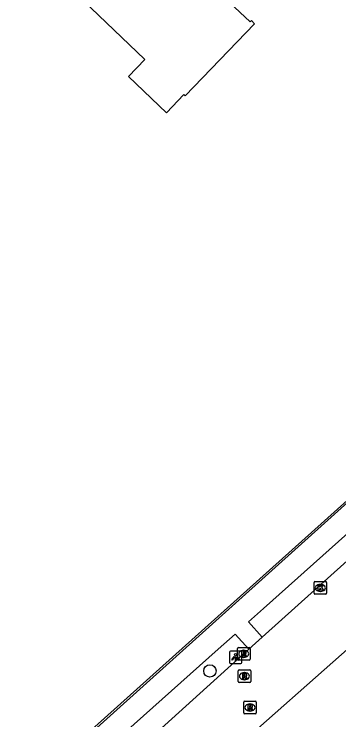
# Model space of a CAD drawing. Extents: x 163268 to 164360, y 381529 to 382285.
# Drawn here: x 163922.7 to 163948.5, y 381682.3 to 381738.3 of the extents above; entities that cross this region are included whole.
import ezdxf

# ---------------------------------------------------------------- set-up
doc = ezdxf.new("R2010")
doc.units = 0
for name, color, linetype in [('IMGEO_Boom', 7, 'Continuous'), ('IMGEO_Hek', 7, 'Continuous'), ('IMGEO_Kolk', 7, 'Continuous'), ('IMGEO_Lichtpunt', 7, 'Continuous'), ('IMGEO_Pand', 7, 'Continuous'), ('IMGEO_Rijbaan_lokaal_open', 7, 'Continuous'), ('IMGEO_Rioolput', 7, 'Continuous'), ('IMGEO_Voetpad_open', 7, 'Continuous')]:
    doc.layers.add(name, color=color, linetype=linetype)

msp = doc.modelspace()

# ---------------------------------------------------------------- linework, layer by layer
at = {"layer": 'IMGEO_Boom'}
msp.add_circle((163938.262, 381686.165), 0.489, dxfattribs=at)
at = {"layer": 'IMGEO_Hek'}
msp.add_lwpolyline([(163924.002, 381677.14), (163990.733, 381736.967)], dxfattribs=at)
at = {"layer": 'IMGEO_Kolk'}
for p, q in [((163946.519, 381692.33), (163946.519, 381693.182)), ((163946.594, 381693.256), (163947.446, 381693.256)), ((163947.007, 381693.036), (163947.032, 381693.036)), ((163947.52, 381693.182), (163947.52, 381692.33)), ((163947.03, 381692.476), (163947.005, 381692.476)), ((163947.446, 381692.256), (163946.594, 381692.256))]:
    msp.add_line(p, q, dxfattribs=at)
for points in [[(163946.519, 381692.33), (163946.519, 381693.182)], [(163946.594, 381693.256), (163947.446, 381693.256)], [(163946.84, 381692.956), (163946.963, 381692.956), (163946.963, 381692.805), (163947.093, 381692.956), (163947.257, 381692.956), (163947.111, 381692.805), (163947.264, 381692.556), (163947.112, 381692.556), (163947.027, 381692.72), (163946.963, 381692.653), (163946.963, 381692.556), (163946.84, 381692.556), (163946.84, 381692.956)], [(163947.52, 381693.182), (163947.52, 381692.33)], [(163947.446, 381692.256), (163946.594, 381692.256)]]:
    msp.add_lwpolyline(points, dxfattribs=at)
for centre, start, end in [((163946.596, 381693.18), 91.552, 178.448), ((163946.596, 381693.18), 91.552, 178.448), ((163947.444, 381693.18), 1.552, 88.448), ((163947.444, 381693.18), 1.552, 88.448), ((163946.596, 381692.332), 181.552, 268.448), ((163946.596, 381692.332), 181.552, 268.448), ((163947.444, 381692.332), 271.552, 358.448), ((163947.444, 381692.332), 271.552, 358.448)]:
    msp.add_arc(centre, 0.0765, start, end, dxfattribs=at)
for centre, major_axis, ratio, start_param, end_param in [((163947.006, 381692.756), (-0.387, 0.002), 0.722429, 4.712389, 7.853982), ((163947.031, 381692.756), (-0.39, 0.002), 0.717154, 1.570796, 4.712389)]:
    msp.add_ellipse(centre, major_axis=major_axis, ratio=ratio, start_param=start_param, end_param=end_param, dxfattribs=at)
at = {"layer": 'IMGEO_Lichtpunt'}
for p, q in [((163939.8, 381687.655), (163939.8, 381686.848)), ((163939.8, 381687.655), (163939.8, 381686.848)), ((163940.702, 381687.75), (163939.894, 381687.75)), ((163940.702, 381687.75), (163939.894, 381687.75)), ((163940.796, 381686.848), (163940.796, 381687.655)), ((163940.796, 381686.848), (163940.796, 381687.655)), ((163939.894, 381686.754), (163940.702, 381686.754)), ((163939.894, 381686.754), (163940.702, 381686.754))]:
    msp.add_line(p, q, dxfattribs=at)
for points in [[(163940.174, 381687.319), (163940.213, 381687.291), (163940.025, 381687.029), (163939.987, 381687.056), (163940.174, 381687.319)], [(163940.276, 381687.271), (163940.323, 381687.271), (163940.323, 381686.949), (163940.276, 381686.949), (163940.276, 381687.271)], [(163940.386, 381687.291), (163940.424, 381687.318), (163940.611, 381687.056), (163940.572, 381687.028), (163940.386, 381687.291)]]:
    msp.add_lwpolyline(points, dxfattribs=at)
msp.add_circle((163940.299, 381687.453), 0.0994, dxfattribs=at)
for centre, start, end in [((163939.894, 381687.655), 90, 180), ((163939.894, 381687.655), 90, 180), ((163940.702, 381687.655), 0, 90), ((163940.702, 381687.655), 0, 90), ((163939.894, 381686.848), 180, 270), ((163939.894, 381686.848), 180, 270), ((163940.702, 381686.848), 270, 0), ((163940.702, 381686.848), 270, 360)]:
    msp.add_arc(centre, 0.0946, start, end, dxfattribs=at)
at = {"layer": 'IMGEO_Pand'}
msp.add_lwpolyline([(163925.157, 381742.278), (163933.107, 381734.677), (163931.796, 381733.311), (163934.806, 381730.427), (163936.18, 381731.899), (163936.299, 381731.774), (163941.795, 381737.511), (163941.568, 381737.753), (163941.444, 381737.651), (163930.739, 381747.715), (163929.586, 381746.547), (163925.617, 381750.279), (163926.731, 381751.483), (163926.512, 381751.689), (163926.815, 381751.996), (163924.62, 381754.051), (163920.969, 381757.467)], dxfattribs=at)
at = {"layer": 'IMGEO_Rijbaan_lokaal_open'}
for points in [[(163997.915, 381738.698), (163942.403, 381688.848)], [(163950.08, 381688.697), (163939.322, 381679.159)], [(163941.352, 381687.896), (163942.403, 381688.848)], [(163941.352, 381687.896), (163927.758, 381675.613)]]:
    msp.add_lwpolyline(points, dxfattribs=at)
at = {"layer": 'IMGEO_Rioolput'}
for p, q in [((163940.44, 381687.098), (163940.44, 381687.95)), ((163940.515, 381688.024), (163941.367, 381688.024)), ((163941.441, 381687.95), (163941.441, 381687.098)), ((163940.928, 381687.804), (163940.953, 381687.804)), ((163941.367, 381687.024), (163940.515, 381687.024)), ((163940.951, 381687.244), (163940.926, 381687.244)), ((163940.57, 381686.255), (163941.422, 381686.255)), ((163940.495, 381685.329), (163940.495, 381686.181)), ((163940.983, 381686.035), (163941.008, 381686.035)), ((163941.496, 381686.181), (163941.496, 381685.329)), ((163941.422, 381685.255), (163940.57, 381685.255)), ((163941.006, 381685.475), (163940.981, 381685.475)), ((163940.938, 381682.842), (163940.938, 381683.694)), ((163941.013, 381683.768), (163941.865, 381683.768)), ((163941.426, 381683.548), (163941.451, 381683.548)), ((163941.939, 381683.694), (163941.939, 381682.842)), ((163941.449, 381682.988), (163941.424, 381682.988)), ((163941.865, 381682.768), (163941.013, 381682.768))]:
    msp.add_line(p, q, dxfattribs=at)
for points in [[(163940.44, 381687.098), (163940.44, 381687.95)], [(163940.515, 381688.024), (163941.367, 381688.024)], [(163941.441, 381687.95), (163941.441, 381687.098)], [(163941.029, 381687.722), (163940.777, 381687.724), (163940.777, 381687.324)], [(163940.777, 381687.324), (163940.901, 381687.324), (163940.901, 381687.486), (163940.912, 381687.486)], [(163940.955, 381687.643), (163940.901, 381687.643), (163940.901, 381687.562)], [(163940.901, 381687.562), (163940.953, 381687.562)], [(163940.959, 381687.457), (163941.03, 381687.324), (163941.17, 381687.324), (163941.105, 381687.45)], [(163941.367, 381687.024), (163940.515, 381687.024)], [(163940.57, 381686.255), (163941.422, 381686.255)], [(163940.495, 381685.329), (163940.495, 381686.181)], [(163941.084, 381685.953), (163940.832, 381685.955), (163940.832, 381685.555)], [(163940.832, 381685.555), (163940.956, 381685.555), (163940.956, 381685.717), (163940.967, 381685.717)], [(163941.01, 381685.874), (163940.956, 381685.874), (163940.956, 381685.793)], [(163940.956, 381685.793), (163941.008, 381685.793)], [(163941.014, 381685.688), (163941.085, 381685.555), (163941.225, 381685.555), (163941.16, 381685.681)], [(163941.496, 381686.181), (163941.496, 381685.329)], [(163941.422, 381685.255), (163940.57, 381685.255)], [(163940.938, 381682.842), (163940.938, 381683.694)], [(163941.013, 381683.768), (163941.865, 381683.768)], [(163941.527, 381683.466), (163941.275, 381683.468), (163941.275, 381683.068)], [(163941.939, 381683.694), (163941.939, 381682.842)], [(163941.275, 381683.068), (163941.399, 381683.068), (163941.399, 381683.23), (163941.41, 381683.23)], [(163941.453, 381683.387), (163941.399, 381683.387), (163941.399, 381683.306)], [(163941.399, 381683.306), (163941.451, 381683.306)], [(163941.457, 381683.201), (163941.528, 381683.068), (163941.668, 381683.068), (163941.603, 381683.194)], [(163941.865, 381682.768), (163941.013, 381682.768)]]:
    msp.add_lwpolyline(points, dxfattribs=at)
for centre, radius, start, end in [((163940.517, 381687.948), 0.0765, 91.552, 178.448), ((163940.517, 381687.948), 0.0765, 91.552, 178.448), ((163941.365, 381687.948), 0.0765, 1.552, 88.448), ((163941.365, 381687.948), 0.0765, 1.552, 88.448), ((163940.911, 381687.433), 0.0533, 26.0293, 88.6989), ((163940.937, 381687.751), 0.19, 274.7715, 282.9687), ((163940.961, 381687.547), 0.0964, 77.0061, 93.1865), ((163940.975, 381687.604), 0.0378, 276.6634, 79.6772), ((163941.028, 381687.612), 0.109, 350.3612, 89.416), ((163941.026, 381687.612), 0.112, 277.5842, 350.9817), ((163941.01, 381687.397), 0.108, 29.5134, 73.7905), ((163940.517, 381687.1), 0.0765, 181.552, 268.448), ((163940.517, 381687.1), 0.0765, 181.552, 268.448), ((163941.365, 381687.1), 0.0765, 271.552, 358.448), ((163941.365, 381687.1), 0.0765, 271.552, 358.448), ((163940.572, 381686.179), 0.0765, 91.552, 178.448), ((163940.572, 381686.179), 0.0765, 91.552, 178.448), ((163941.42, 381686.179), 0.0765, 1.552, 88.448), ((163941.42, 381686.179), 0.0765, 1.552, 88.448), ((163940.966, 381685.664), 0.0533, 26.0293, 88.6989), ((163940.992, 381685.982), 0.19, 274.7715, 282.9687), ((163941.016, 381685.778), 0.0964, 77.0061, 93.1865), ((163941.03, 381685.835), 0.0378, 276.6634, 79.6772), ((163941.083, 381685.843), 0.109, 350.3612, 89.416), ((163941.081, 381685.843), 0.112, 277.5842, 350.9817), ((163941.065, 381685.628), 0.108, 29.5134, 73.7905), ((163940.572, 381685.331), 0.0765, 181.552, 268.448), ((163940.572, 381685.331), 0.0765, 181.552, 268.448), ((163941.42, 381685.331), 0.0765, 271.552, 358.448), ((163941.42, 381685.331), 0.0765, 271.552, 358.448), ((163941.015, 381683.692), 0.0765, 91.552, 178.448), ((163941.015, 381683.692), 0.0765, 91.552, 178.448), ((163941.526, 381683.356), 0.109, 350.3612, 89.416), ((163941.863, 381683.692), 0.0765, 1.552, 88.448), ((163941.863, 381683.692), 0.0765, 1.552, 88.448), ((163941.015, 381682.844), 0.0765, 181.552, 268.448), ((163941.015, 381682.844), 0.0765, 181.552, 268.448), ((163941.409, 381683.177), 0.0533, 26.0293, 88.6989), ((163941.435, 381683.495), 0.19, 274.7715, 282.9687), ((163941.459, 381683.291), 0.0964, 77.0061, 93.1865), ((163941.473, 381683.348), 0.0378, 276.6634, 79.6772), ((163941.524, 381683.356), 0.112, 277.5842, 350.9817), ((163941.508, 381683.141), 0.108, 29.5134, 73.7905), ((163941.863, 381682.844), 0.0765, 271.552, 358.448), ((163941.863, 381682.844), 0.0765, 271.552, 358.448)]:
    msp.add_arc(centre, radius, start, end, dxfattribs=at)
for centre, major_axis, ratio, start_param, end_param in [((163940.927, 381687.524), (-0.387, 0.002), 0.722429, 4.712389, 7.853982), ((163940.952, 381687.524), (-0.39, 0.002), 0.717154, 1.570796, 4.712389), ((163940.982, 381685.755), (-0.387, 0.002), 0.722429, 4.712389, 7.853982), ((163941.007, 381685.755), (-0.39, 0.002), 0.717154, 1.570796, 4.712389), ((163941.425, 381683.268), (-0.387, 0.002), 0.722429, 4.712389, 7.853982), ((163941.45, 381683.268), (-0.39, 0.002), 0.717154, 1.570796, 4.712389)]:
    msp.add_ellipse(centre, major_axis=major_axis, ratio=ratio, start_param=start_param, end_param=end_param, dxfattribs=at)
at = {"layer": 'IMGEO_Voetpad_open'}
for points in [[(163907.846, 381662.609), (163917.878, 381671.183), (163917.751, 381671.321), (163960.431, 381709.666), (163995.111, 381740.522)], [(163942.403, 381688.848), (163941.316, 381690.061), (163942.506, 381691.118), (163996.309, 381739.168), (163996.732, 381739.613), (163996.909, 381739.831)], [(163923.136, 381673.808), (163938.9, 381687.899), (163940.274, 381689.098), (163941.352, 381687.896)]]:
    msp.add_lwpolyline(points, dxfattribs=at)

doc.saveas('drawing.dxf')
